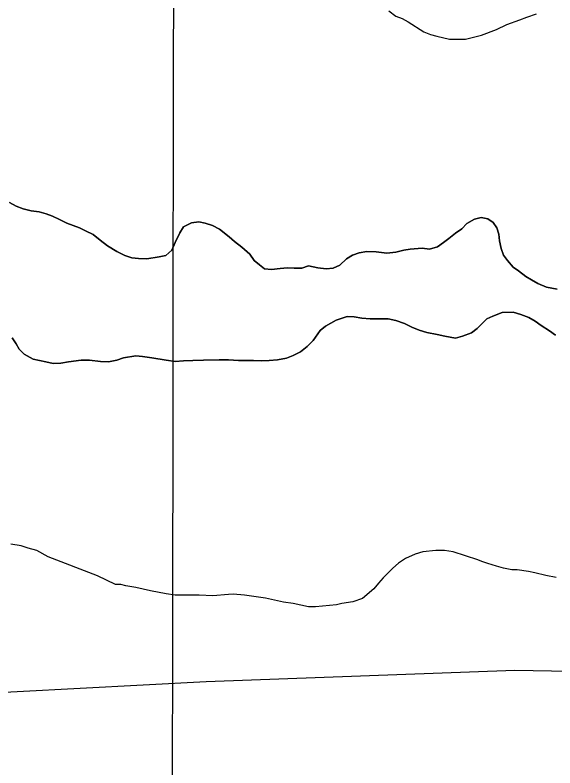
# Model space of a CAD drawing. Extents: x 3219052 to 3256913, y 800770 to 826146.
# Drawn here: x 3228390.7 to 3228645, y 811478.5 to 811833 of the extents above; entities that cross this region are included whole.
import ezdxf

# ---------------------------------------------------------------- set-up
doc = ezdxf.new("R2010")
doc.units = 0
for name, color, linetype in [('V-GRID-MAJR', 7, 'Continuous'), ('V-LEVE-TOET', 7, 'Continuous'), ('V-SITE-VEGE', 7, 'Continuous'), ('V-TOPO-SHOR', 7, 'Continuous')]:
    doc.layers.add(name, color=color, linetype=linetype)

msp = doc.modelspace()

# ---------------------------------------------------------------- linework, layer by layer
at = {"layer": 'V-GRID-MAJR'}
msp.add_spline([(3228457.14, 806177.39), (3228465.96, 812237.66), (3228474.77, 818299.87), (3228483.59, 824362.12), (3228483.59, 824364.02)], degree=3, dxfattribs=at)
at = {"layer": 'V-LEVE-TOET'}
msp.add_lwpolyline([(3229792.43, 811304.81), (3229699.76, 811327.82), (3229618.86, 811350.19), (3229523.37, 811379.3), (3229442.28, 811403.9), (3229337.05, 811434.26), (3229209.52, 811467.53), (3229125.97, 811486.05), (3229042.61, 811499.7), (3228969.58, 811506.82), (3228812.95, 811517.65), (3228712.52, 811522.83), (3228626.08, 811524.31), (3228480.77, 811519.08), (3228332.21, 811511.22), (3228165.98, 811503), (3227988.01, 811498.88), (3227829.72, 811497.14)], dxfattribs=at)
at = {"layer": 'V-SITE-VEGE'}
for points in [[(3228566.77, 811834.91), (3228569.99, 811832.47), (3228572.96, 811831.39), (3228575.92, 811829.76), (3228583.18, 811825.15), (3228586.42, 811823.79), (3228589.38, 811822.97), (3228595.31, 811821.61), (3228602.86, 811821.58), (3228610.42, 811823.45), (3228617.44, 811826.12), (3228622.3, 811828.54), (3228628.51, 811830.68), (3228631.75, 811832.01), (3228636.34, 811833.62)], [(3228646.09, 811703.84), (3228640.98, 811704.84), (3228636.87, 811706.5), (3228633.9, 811708.33), (3228631.27, 811709.82), (3228627.81, 811712.47), (3228625.35, 811714.29), (3228622.55, 811717.43), (3228620.75, 811719.91), (3228619.6, 811723.05), (3228618.79, 811726.68), (3228618.47, 811729.81), (3228617.65, 811732.78), (3228615.85, 811735.26), (3228613.38, 811737.08), (3228610.25, 811737.59), (3228607.11, 811736.94), (3228603.48, 811734.81), (3228601.16, 811732.34), (3228598.19, 811730.21), (3228595.04, 811727.74), (3228592.56, 811725.94), (3228589.59, 811723.8), (3228585.96, 811722.82), (3228582.5, 811723.16), (3228576.72, 811722.69), (3228573.75, 811722.2), (3228569.96, 811721.39), (3228565.83, 811720.91), (3228560.72, 811721.42), (3228556.43, 811721.59), (3228552.8, 811720.95), (3228549.67, 811719.97), (3228546.86, 811718.16), (3228543.71, 811715.2), (3228540.58, 811713.73), (3228537.28, 811713.41), (3228533.32, 811713.91), (3228528.87, 811714.92), (3228525.73, 811713.77), (3228522.11, 811713.78), (3228518.97, 811713.96), (3228515.51, 811713.64), (3228511.55, 811713.16), (3228508.25, 811713.5), (3228505.78, 811715.32), (3228503.31, 811717.47), (3228501.35, 811720.44), (3228497.56, 811723.76), (3228494.11, 811726.4), (3228491.48, 811728.56), (3228487.03, 811732.2), (3228483.74, 811733.85), (3228480.28, 811735.02), (3228477.31, 811735.69), (3228473.85, 811735.21), (3228470.05, 811733.24), (3228468.39, 811730.44), (3228466.07, 811725.83), (3228464.58, 811722.21), (3228461.76, 811719.74), (3228458.63, 811719.09), (3228452.85, 811718.12), (3228448.9, 811718.3), (3228445.76, 811718.64), (3228442.47, 811719.8), (3228438.68, 811721.63), (3228434.24, 811724.28), (3228430.78, 811726.93), (3228427.49, 811729.58), (3228423.87, 811731.4), (3228421.07, 811732.73), (3228418.1, 811733.89), (3228415.14, 811735.06), (3228411.68, 811736.72), (3228408.39, 811738.21), (3228405.42, 811739.37), (3228402.13, 811740.37), (3228398.33, 811740.72), (3228394.54, 811741.72), (3228391.25, 811743.05), (3228388.12, 811744.71)], [(3228541.99, 811689.31), (3228547.1, 811691.11), (3228550.4, 811690.94), (3228554.03, 811690.27), (3228557.98, 811689.92), (3228561.28, 811689.91), (3228566.4, 811689.9), (3228570.02, 811689.23), (3228574.14, 811687.73), (3228577.6, 811686.07), (3228581.06, 811684.58), (3228584.69, 811683.58), (3228589.46, 811682.57), (3228593.09, 811681.74), (3228598.2, 811680.89), (3228601.5, 811681.71), (3228605.62, 811683.35), (3228608.27, 811685.32), (3228610.42, 811687.45), (3228612.9, 811689.92), (3228615.71, 811691.23), (3228620.17, 811692.87), (3228625.28, 811693.01), (3228628.91, 811692.02), (3228632.7, 811690.52), (3228635.66, 811688.86), (3228638.46, 811686.87), (3228642.41, 811684.22), (3228645.2, 811682.23)], [(3228389.41, 811681.04), (3228391.21, 811678.23), (3228392.69, 811675.59), (3228394.99, 811673.27), (3228399.27, 811670.95), (3228405.21, 811669.62), (3228408.67, 811668.94), (3228412.3, 811669.1), (3228415.93, 811669.75), (3228421.87, 811670.55), (3228425.82, 811670.54), (3228430.94, 811669.87), (3228434.73, 811669.69), (3228438.69, 811670.5), (3228441.82, 811671.65), (3228447.6, 811672.45), (3228450.73, 811672.28), (3228455.18, 811671.6), (3228461.94, 811670.43), (3228466.06, 811669.92), (3228470.02, 811670.24), (3228474.48, 811670.39), (3228479.42, 811670.54), (3228486.85, 811670.68), (3228491.3, 811670.67), (3228495.92, 811670.32), (3228499.71, 811670.31), (3228503.01, 811670.3), (3228506.96, 811670.13), (3228510.43, 811670.28), (3228514.39, 811670.6), (3228518.51, 811671.41), (3228521.65, 811672.72), (3228525.12, 811674.36), (3228528.26, 811676.99), (3228531.07, 811679.78), (3228534.38, 811684.39), (3228536.86, 811686.53), (3228541.99, 811689.31)], [(3228645.5, 811568.22), (3228640.65, 811569.05), (3228635.53, 811570.41), (3228632.56, 811570.96), (3228627.17, 811571.79), (3228624.74, 811571.79), (3228620.7, 811572.61), (3228617.47, 811573.43), (3228613.43, 811574.79), (3228610.46, 811575.61), (3228608.58, 811576.43), (3228596.99, 811580.24), (3228592.95, 811580.79), (3228588.9, 811580.8), (3228582.7, 811580.28), (3228579.19, 811579.21), (3228574.6, 811577.07), (3228571.36, 811574.93), (3228568.65, 811572.51), (3228566.76, 811570.62), (3228564.05, 811567.94), (3228561.89, 811565.52), (3228559.72, 811562.83), (3228554.32, 811558.26), (3228549.73, 811556.65), (3228544.6, 811555.86), (3228542.17, 811555.33), (3228532.19, 811554.28), (3228528.95, 811554.29), (3228521.68, 811555.93), (3228517.09, 811556.49), (3228508.74, 811558.4), (3228498.77, 811559.78), (3228493.37, 811560.33), (3228491.22, 811560.07), (3228483.93, 811559.55), (3228477.46, 811559.84), (3228466.13, 811559.88), (3228461.82, 811560.43), (3228454.54, 811561.8), (3228447.54, 811563.44), (3228442.96, 811564.26), (3228440.53, 811564.81), (3228438.1, 811564.82), (3228429.49, 811568.89), (3228406.32, 811577.86), (3228400.94, 811580.84), (3228396.9, 811581.94), (3228393.66, 811583.02), (3228388.81, 811583.85)]]:
    msp.add_lwpolyline(points, dxfattribs=at)
at = {"layer": 'V-TOPO-SHOR'}
for points in [[(3228388.12, 811744.71), (3228391.25, 811743.05), (3228394.54, 811741.72), (3228398.33, 811740.72), (3228402.13, 811740.37), (3228405.42, 811739.38), (3228408.39, 811738.21), (3228411.68, 811736.72), (3228415.14, 811735.06), (3228418.1, 811733.89), (3228421.07, 811732.73), (3228423.87, 811731.4), (3228427.49, 811729.58), (3228430.78, 811726.93), (3228434.24, 811724.28), (3228438.68, 811721.63), (3228442.47, 811719.8), (3228445.76, 811718.64), (3228448.9, 811718.3), (3228452.85, 811718.12), (3228458.63, 811719.09), (3228461.76, 811719.74), (3228464.58, 811722.21), (3228466.07, 811725.83), (3228468.39, 811730.44), (3228470.05, 811733.24), (3228473.85, 811735.21), (3228477.31, 811735.69), (3228480.28, 811735.02), (3228483.74, 811733.85)], [(3228483.74, 811733.85), (3228487.03, 811732.2), (3228491.48, 811728.56), (3228494.11, 811726.4), (3228497.56, 811723.76), (3228501.35, 811720.44), (3228503.31, 811717.47), (3228505.78, 811715.32), (3228508.25, 811713.5), (3228511.55, 811713.16), (3228515.51, 811713.64), (3228518.97, 811713.96), (3228522.11, 811713.78), (3228525.73, 811713.77), (3228528.87, 811714.92), (3228533.32, 811713.91), (3228537.28, 811713.41), (3228540.58, 811713.73), (3228543.71, 811715.2), (3228546.86, 811718.16), (3228549.67, 811719.97), (3228552.8, 811720.95), (3228556.43, 811721.59), (3228560.72, 811721.42), (3228565.83, 811720.91), (3228569.96, 811721.39), (3228573.75, 811722.2), (3228576.72, 811722.69), (3228582.5, 811723.16), (3228585.96, 811722.82), (3228589.59, 811723.8), (3228592.56, 811725.94), (3228595.04, 811727.74), (3228598.19, 811730.21), (3228601.16, 811732.34), (3228603.48, 811734.81), (3228607.11, 811736.94), (3228610.25, 811737.59), (3228613.38, 811737.08), (3228615.85, 811735.26), (3228617.65, 811732.78), (3228618.47, 811729.81), (3228618.79, 811726.68), (3228619.6, 811723.05), (3228620.75, 811719.91), (3228622.55, 811717.43), (3228625.35, 811714.29), (3228627.81, 811712.47), (3228631.27, 811709.82), (3228633.9, 811708.33), (3228636.87, 811706.5), (3228640.98, 811704.84), (3228646.09, 811703.84)], [(3228645.2, 811682.23), (3228642.41, 811684.22), (3228638.46, 811686.87), (3228635.66, 811688.86), (3228632.7, 811690.52), (3228628.91, 811692.02), (3228625.28, 811693.01), (3228620.17, 811692.87), (3228615.71, 811691.23), (3228612.9, 811689.92), (3228610.42, 811687.45), (3228608.27, 811685.32), (3228605.62, 811683.35), (3228601.5, 811681.71), (3228598.2, 811680.89), (3228593.09, 811681.74), (3228589.46, 811682.57), (3228584.68, 811683.58), (3228581.06, 811684.58), (3228577.6, 811686.07), (3228574.14, 811687.73), (3228570.02, 811689.23), (3228566.4, 811689.9), (3228561.28, 811689.91), (3228557.98, 811689.92), (3228554.03, 811690.27), (3228550.4, 811690.94), (3228547.1, 811691.11), (3228541.99, 811689.31), (3228536.86, 811686.53), (3228534.38, 811684.39), (3228531.07, 811679.78)], [(3228531.07, 811679.78), (3228528.26, 811676.99), (3228525.12, 811674.36), (3228521.65, 811672.72), (3228518.51, 811671.41), (3228514.39, 811670.6), (3228510.43, 811670.28), (3228506.96, 811670.13), (3228503.01, 811670.3), (3228499.71, 811670.31), (3228495.92, 811670.32), (3228491.3, 811670.67), (3228486.85, 811670.68), (3228479.42, 811670.54), (3228474.48, 811670.39), (3228470.02, 811670.24), (3228466.06, 811669.92), (3228461.94, 811670.43), (3228455.18, 811671.6), (3228450.73, 811672.28), (3228447.6, 811672.45), (3228441.82, 811671.65), (3228438.69, 811670.5), (3228434.73, 811669.69), (3228430.94, 811669.87), (3228425.82, 811670.54), (3228421.87, 811670.55), (3228415.93, 811669.75), (3228412.3, 811669.1), (3228408.67, 811668.94), (3228405.21, 811669.62), (3228399.27, 811670.95), (3228394.99, 811673.27), (3228392.69, 811675.59), (3228391.21, 811678.23), (3228389.41, 811681.04)]]:
    msp.add_lwpolyline(points, dxfattribs=at)

doc.saveas('drawing.dxf')
